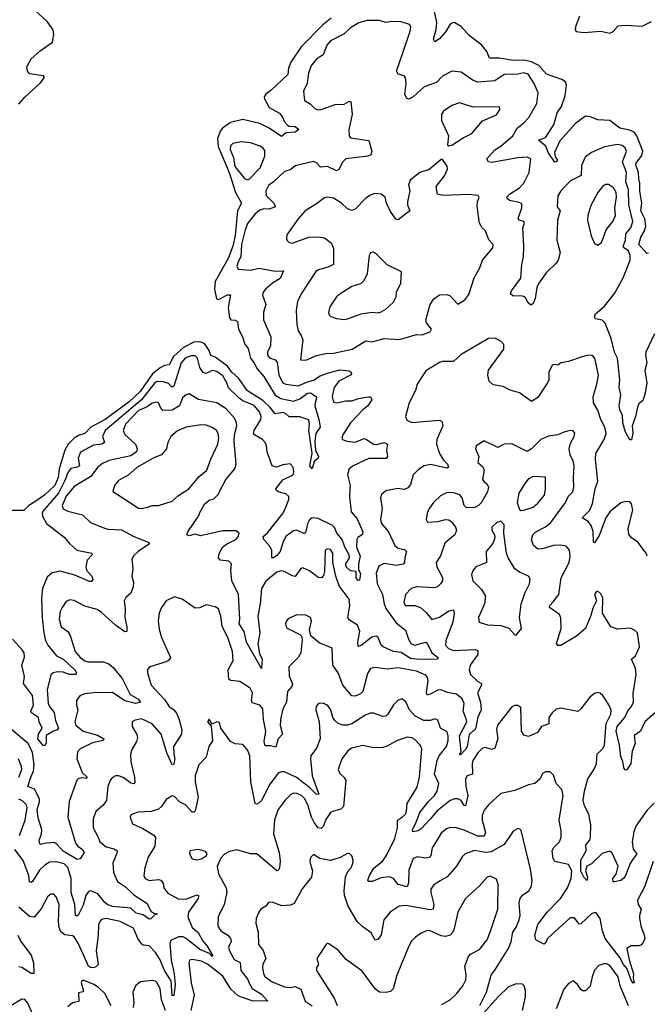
# Model space of a CAD drawing. Extents: x 1771496 to 1971148, y 471553 to 643630.
# Tile 423 of 656: x 1868011 to 1872098, y 586986 to 593401. Entities that reach past the tile are written whole.
import ezdxf

# ---------------------------------------------------------------- set-up
doc = ezdxf.new("R2010")
doc.units = 0

msp = doc.modelspace()

# ---------------------------------------------------------------- linework, layer by layer
at = {"layer": '0CON10XD'}
for points in [[(1868005, 592850.5), (1868043.7, 592896.3), (1868145, 592987.5), (1868172.5, 593025), (1868166.1, 593036.1), (1868075, 593048.8), (1868061.2, 593065), (1868057, 593093), (1868085.8, 593145), (1868145, 593198.6), (1868224.5, 593255), (1868234.5, 593305), (1868228.5, 593335), (1868190.1, 593390.1), (1868115, 593459.6)], [(1872105, 591880), (1872095, 591877.5), (1872042.9, 591935), (1872055, 591983.3), (1872078.6, 592021.4), (1872089.5, 592055), (1872082.8, 592102.8), (1872056.1, 592155), (1872061.6, 592205), (1872048.8, 592285), (1872050.3, 592335), (1872042.4, 592365), (1872041.5, 592405), (1872024, 592455), (1872025.3, 592465), (1872063, 592515), (1872068.3, 592545), (1872029.8, 592645), (1872015.3, 592665.3), (1871985, 592681.2), (1871919.6, 592695), (1871853.4, 592743.4), (1871775, 592748.9), (1871725, 592768.8), (1871695, 592771.5), (1871633.6, 592726.4), (1871528.4, 592611.6), (1871493.3, 592535), (1871498.1, 592508.1), (1871513.8, 592485), (1871505, 592473.8), (1871495, 592473.3), (1871455, 592530.8), (1871437.6, 592577.6), (1871390, 592615), (1871435.9, 592634.1), (1871488.9, 592715), (1871510.3, 592795), (1871540.3, 592835), (1871562.5, 592905), (1871571.3, 592975), (1871565, 592995.8), (1871541.8, 593011.8), (1871442.3, 593045), (1871391.3, 593101.3), (1871345, 593125.8), (1871293.1, 593136.9), (1871225, 593133.9), (1871135, 593150.5), (1871070.7, 593150.7), (1871053.1, 593193.1), (1871020.9, 593235), (1870938.8, 593298.8), (1870885, 593355.5), (1870845, 593380), (1870835, 593381.5), (1870815, 593371.8), (1870785.8, 593324.2), (1870743.9, 593276.1), (1870715, 593256.7), (1870706, 593275), (1870723.2, 593336.8), (1870727.6, 593382.4), (1870711.2, 593465)], [(1871657, 593423), (1871629.7, 593355), (1871628, 593335), (1871635, 593323.4), (1871685, 593317), (1871795, 593326.5), (1871855, 593312.7), (1871875, 593323.1), (1871908.6, 593361.4), (1871955, 593366), (1872065, 593358.8), (1872125, 593388.8)], [(1870039.8, 593410.2), (1869985, 593366.4), (1869844.8, 593225), (1869777.4, 593125), (1869761.9, 593085), (1869756.4, 593043.6), (1869649.1, 592940.9), (1869614.3, 592915), (1869602.8, 592897.2), (1869604.4, 592885), (1869635, 592829.6), (1869702.5, 592792.5), (1869720.6, 592770.6), (1869735.9, 592735), (1869755, 592713.8), (1869765, 592707.9), (1869806, 592705), (1869829.2, 592685), (1869805, 592668.9), (1869747.3, 592662.7), (1869715, 592640), (1869635.5, 592695), (1869574.8, 592724.8), (1869465, 592750.5), (1869385, 592731.7), (1869331.2, 592695), (1869316.1, 592675), (1869298.9, 592625), (1869303, 592575), (1869375.1, 592405), (1869417.6, 592275), (1869455.4, 592205), (1869429.5, 592155), (1869413.8, 591993.8), (1869398.5, 591925), (1869368.9, 591845), (1869283.2, 591695), (1869280.7, 591645), (1869292.2, 591582.2), (1869305, 591576.8), (1869365, 591608.9), (1869385, 591608), (1869368.6, 591525), (1869377.7, 591457.7), (1869385.6, 591445.6), (1869415, 591443.5), (1869428.6, 591435), (1869436.2, 591385), (1869463.1, 591335), (1869477.2, 591287.2), (1869498, 591258), (1869514.7, 591195), (1869536.7, 591166.7), (1869557, 591125), (1869600.4, 591075), (1869674.3, 590954.3), (1869712.6, 590932.6), (1869795, 590916.2), (1869835, 590930), (1869885, 590967.8), (1869905, 590969.6), (1869941.1, 590945), (1869944.1, 590935), (1869934.5, 590905.5), (1869933.2, 590885), (1869960, 590795), (1869968.1, 590745), (1869940.5, 590705), (1869932.5, 590655), (1869936.5, 590595), (1869957.8, 590555), (1869954.5, 590545), (1869927.9, 590522.1), (1869915, 590473.8), (1869900.6, 590495), (1869916.2, 590576.2), (1869894.4, 590725), (1869899.1, 590765), (1869894, 590794), (1869835, 590813.1), (1869765, 590812.9), (1869741.4, 590835), (1869725, 590841.5), (1869675, 590833.8), (1869642.9, 590875), (1869595, 590919.6), (1869495, 590983.1), (1869435.8, 591065), (1869392.9, 591105), (1869363.7, 591143.7), (1869285, 591203), (1869255, 591212.1), (1869245.6, 591245), (1869215, 591290.2), (1869185, 591301.6), (1869145, 591299.5), (1869078.1, 591265), (1869013.2, 591206.8), (1868985, 591152.5), (1868955, 591147.4), (1868925, 591133.5), (1868876.8, 591093.2), (1868795, 590979), (1868725, 590911.8), (1868568.8, 590795), (1868475.3, 590745), (1868435.5, 590704.5), (1868395, 590692.2), (1868365, 590674.1), (1868327.9, 590635), (1868305.2, 590595), (1868267.6, 590475), (1868261, 590419), (1868239.1, 590365), (1868175.3, 590305), (1868109.9, 590260.1), (1868070.4, 590235), (1868037.3, 590202.7), (1867935, 590202.5)], [(1872144.3, 591355), (1872087.4, 591235), (1872085.3, 591215), (1872095.6, 591165), (1872082.2, 591115), (1872094.5, 591035.5), (1872085, 590967.5), (1872069.5, 590920.5), (1872045, 590900.9), (1872035.9, 590885), (1872020.9, 590815), (1871999.6, 590755), (1872003, 590707), (1871995, 590662.5), (1871985, 590662.5), (1871955, 590714.3), (1871939.5, 590775), (1871935.9, 590825), (1871921.9, 590851.9), (1871915.3, 590885), (1871926.1, 590956.1), (1871914.6, 591005), (1871919.2, 591055), (1871904.8, 591195), (1871883.8, 591235), (1871862.6, 591322.6), (1871824.5, 591424.5), (1871805, 591442.9), (1871761.4, 591451.4), (1871753.3, 591465), (1871761.8, 591485), (1871818.9, 591535), (1871883.7, 591616.4), (1871941.3, 591718.7), (1871986, 591835), (1871986.4, 591865), (1871975.8, 591895), (1871945.5, 591915), (1871941.7, 591925), (1871956.1, 591965), (1871958.8, 592005), (1871990.7, 592045), (1872003.2, 592085), (1871976.8, 592195), (1871974.6, 592294.6), (1871964.2, 592325), (1871957.6, 592345), (1871962.3, 592405), (1871937.6, 592475), (1871961.8, 592545), (1871953.1, 592565), (1871935, 592580.6), (1871905, 592588.2), (1871818.3, 592571.7), (1871734.6, 592535.4), (1871694.3, 592505), (1871669.4, 592450.6), (1871666.4, 592385), (1871598.3, 592351.7), (1871535, 592286.4), (1871516.4, 592253.6), (1871510.6, 592180.6), (1871530.6, 592155), (1871512.5, 592095), (1871509.1, 591965), (1871530, 591885), (1871516.9, 591835), (1871505, 591814.2), (1871438.7, 591751.3), (1871392.5, 591685), (1871379.2, 591655), (1871368, 591585), (1871355, 591552.5), (1871345, 591542.5), (1871337, 591543), (1871323.3, 591556.7), (1871302.7, 591592.7), (1871285, 591599.2), (1871221.7, 591601.7), (1871207.5, 591615), (1871214, 591635), (1871273.5, 591716.5), (1871280, 591805), (1871292.5, 591855), (1871294.4, 591925), (1871286.7, 592045), (1871298, 592075), (1871293.8, 592085), (1871265.4, 592095.4), (1871257.5, 592105), (1871281.9, 592175), (1871280.9, 592200.9), (1871265, 592210.6), (1871201.8, 592221.8), (1871185.6, 592235), (1871184.4, 592245), (1871201.8, 592265), (1871266, 592305), (1871294, 592335), (1871329.1, 592405), (1871338.8, 592495), (1871315, 592505.6), (1871255, 592500.9), (1871085, 592470.9), (1871065, 592475.5), (1871053.6, 592493.6), (1871106.3, 592553.7), (1871145, 592575.7), (1871221.6, 592645), (1871250, 592695), (1871295, 592727.9), (1871325.7, 592764.3), (1871377.8, 592855), (1871386.9, 592925), (1871360.4, 592985), (1871322.5, 593045), (1871295, 593053.6), (1871254.7, 593045.3), (1871166.2, 593043.8), (1871105, 593003.1), (1870995, 592994.5), (1870965, 593005.4), (1870885, 593058.1), (1870825, 593065.8), (1870765, 593031.9), (1870725, 592992.2), (1870645, 592963.1), (1870572.6, 592897.4), (1870545, 592883.1), (1870530.4, 592890.4), (1870519.6, 592915), (1870526.9, 592985), (1870524.4, 593024.4), (1870514.3, 593034.3), (1870476.7, 593045), (1870464, 593065), (1870505.3, 593185), (1870554.5, 593325), (1870557.8, 593355), (1870548.9, 593368.9), (1870495, 593386.4), (1870435, 593389.6), (1870395, 593382.5), (1870355, 593394.6), (1870274.6, 593395.4), (1870219.8, 593380.2), (1870165, 593347.1), (1870125, 593308.9), (1870035, 593263.6), (1870010.8, 593235), (1869987.9, 593172.1), (1869945.6, 593145), (1869911.8, 593105), (1869892.1, 593055), (1869882.9, 592985), (1869859.4, 592935), (1869866, 592875), (1869902.6, 592852.6), (1869935, 592820.8), (1869955, 592814), (1869975, 592815.7), (1870065, 592848.9), (1870125, 592850.8), (1870155, 592867.5), (1870166.9, 592866.9), (1870175.6, 592785), (1870154.2, 592684.2), (1870156, 592645), (1870165, 592631.2), (1870285, 592613.3), (1870304, 592545), (1870298.8, 592521.2), (1870278.9, 592511.1), (1870134.7, 592495.3), (1870114.4, 592475), (1870090, 592425), (1870075, 592415.7), (1870015, 592444.2), (1869969.1, 592439.1), (1869945, 592467.8), (1869925, 592477.7), (1869805, 592448.9), (1869776.3, 592423.7), (1869735, 592412.5), (1869665, 592344.3), (1869630.4, 592319.6), (1869614, 592286), (1869615.5, 592255), (1869667.1, 592205), (1869674.3, 592185.7), (1869671.1, 592178.9), (1869635, 592166), (1869601.7, 592168.3), (1869575, 592158.8), (1869545, 592135.5), (1869495, 592072.2), (1869476.5, 592023.5), (1869455.2, 591935), (1869450.9, 591855), (1869435, 591822.5), (1869424.5, 591795), (1869435, 591774.3), (1869515, 591769.2), (1869571.1, 591781.1), (1869675, 591763.4), (1869730, 591765), (1869706.5, 591715), (1869658.2, 591685), (1869611.4, 591645), (1869596.9, 591625), (1869592.9, 591605), (1869613.6, 591545), (1869598.5, 591495), (1869598.5, 591445), (1869646.2, 591333.8), (1869645.4, 591275), (1869624.4, 591235), (1869625.6, 591215), (1869637.3, 591197.3), (1869674.3, 591184.3), (1869688.5, 591168.5), (1869699.7, 591085), (1869725.7, 591035.7), (1869745, 591025.9), (1869825, 591015.9), (1869885, 591042.3), (1869925, 591052.7), (1869968.6, 591081.4), (1870015, 591097.3), (1870095, 591119.5), (1870156.4, 591113.6), (1870170, 591105), (1870171.4, 591095), (1870164.3, 591085), (1870090.4, 591045), (1870058.7, 591005), (1870045.3, 590945.3), (1870055, 590909.2), (1870075, 590903.6), (1870135, 590917.1), (1870175, 590917.1), (1870216.9, 590933.1), (1870285, 590944), (1870295, 590943.3), (1870304, 590925), (1870278.9, 590885), (1870245, 590857.8), (1870165.3, 590774.7), (1870114.4, 590695), (1870110, 590675), (1870114, 590665), (1870142.5, 590655), (1870195, 590648.8), (1870255, 590672.1), (1870268.4, 590668.4), (1870315, 590634.7), (1870335, 590634), (1870385, 590646.7), (1870407.1, 590635), (1870399.6, 590595), (1870405.7, 590554.3), (1870397.9, 590542.1), (1870285, 590540.9), (1870181.9, 590495), (1870156.7, 590475), (1870146.7, 590435), (1870162.5, 590365), (1870161.7, 590341.7), (1870159.2, 590295), (1870169.3, 590195), (1870209.6, 590149.6), (1870245.4, 590065), (1870243.3, 590046.7), (1870212.7, 590027.3), (1870206.7, 590013.3), (1870205.5, 589965), (1870229.3, 589905), (1870217.1, 589855), (1870218, 589818), (1870231.2, 589791.2), (1870225, 589750), (1870215, 589746.2), (1870202.2, 589765), (1870203.3, 589805), (1870165, 589810), (1870137.7, 589835), (1870135.3, 589855), (1870158.8, 589895), (1870156.6, 589913.4), (1870128.3, 589965), (1870110.7, 590015), (1870076.2, 590055), (1870061.7, 590091.7), (1870047.3, 590105), (1869955, 590151.1), (1869915, 590154.2), (1869897.9, 590142.1), (1869885.4, 590115), (1869875, 590066), (1869865, 590050.8), (1869815, 590075.4), (1869795, 590069.6), (1869747.1, 590035), (1869730, 590005), (1869706.5, 589935), (1869685, 589910.8)], [(1870805, 592580), (1870825, 592583.8), (1870898.1, 592631.9), (1870955, 592660), (1871025, 592740.8), (1871115, 592781.2), (1871137.5, 592815), (1871135, 592832.5), (1870965, 592830), (1870875, 592858.1), (1870825, 592841.4), (1870770, 592805), (1870758, 592785), (1870757.1, 592745), (1870804.2, 592645), (1870797.5, 592585), (1870805, 592580)], [(1869495, 592357.2), (1869505, 592361.1), (1869576.5, 592435), (1869608.3, 592511.7), (1869608.1, 592548.1), (1869595.6, 592565), (1869576.5, 592576.5), (1869515, 592598.5), (1869455.6, 592604.4), (1869398.8, 592595), (1869385, 592578), (1869381.8, 592555), (1869404, 592504), (1869411.3, 592445), (1869475, 592366.5), (1869495, 592357.2)], [(1869875, 591183.3), (1869945, 591212.2), (1870005, 591225.5), (1870055, 591228.5), (1870176.2, 591255), (1870265, 591307.7), (1870305, 591301.3), (1870385, 591324.4), (1870485, 591318), (1870595, 591350), (1870631.7, 591348.3), (1870685, 591367.5), (1870692.5, 591385), (1870660, 591425), (1870656.2, 591445), (1870684, 591545), (1870708.3, 591581.7), (1870745, 591608.8), (1870795, 591610.8), (1870815, 591601.2), (1870865, 591547.5), (1870908.8, 591575), (1870935, 591610), (1870970.3, 591719.7), (1871007.5, 591785), (1871025.6, 591835), (1871092.5, 591915), (1871093.8, 591935), (1871066.6, 591966.6), (1871045, 592026), (1871022.5, 592045), (1871005.6, 592075.6), (1870990, 592185), (1870992.9, 592217.1), (1871003.3, 592243.3), (1870995.8, 592255.8), (1870935, 592262.9), (1870766.4, 592256.4), (1870732.5, 592265), (1870723.8, 592315), (1870776.8, 592383.2), (1870797.5, 592427.5), (1870795, 592447.5), (1870765, 592490), (1870755, 592490), (1870677.5, 592425), (1870617.5, 592405), (1870553.9, 592356.1), (1870543.3, 592325), (1870551.2, 592285), (1870535.8, 592215), (1870536, 592195), (1870551.2, 592155), (1870475, 592096.7), (1870460.5, 592100.5), (1870425, 592151.2), (1870400, 592205), (1870391.9, 592245), (1870365, 592263.3), (1870322.1, 592267.9), (1870295, 592257.5), (1870265, 592237.1), (1870195, 592166.9), (1870175, 592157.8), (1870145, 592167.8), (1870105.8, 592205.8), (1870055, 592237.9), (1870015, 592245.4), (1869995, 592239.5), (1869945, 592200.6), (1869870.8, 592155), (1869825, 592104.3), (1869750.3, 591999.7), (1869748, 591975), (1869753, 591963), (1869765, 591950), (1869785, 591945.7), (1869895, 591983.2), (1869955, 591986.9), (1869995, 591980.5), (1870040.6, 591945), (1870055, 591910), (1870054.1, 591805.9), (1870025, 591790.8), (1869958, 591772), (1869940, 591760), (1869844.5, 591615), (1869820, 591565), (1869811.5, 591505), (1869815.6, 591415), (1869824.5, 591374.5), (1869845, 591343.8), (1869854.5, 591315), (1869840, 591185), (1869875, 591183.3)], [(1871775, 591932.5), (1871800.2, 591949.8), (1871829.2, 592030.8), (1871874, 592086), (1871890.8, 592125), (1871886.7, 592175), (1871896.6, 592245), (1871894.6, 592275), (1871878.9, 592305), (1871845, 592327.1), (1871825, 592326.5), (1871805.8, 592315), (1871775, 592275.8), (1871730.6, 592189.4), (1871710, 592125), (1871707.7, 592095), (1871732.6, 591992.6), (1871753.4, 591943.4), (1871775, 591932.5)], [(1870125, 591448.5), (1870145, 591452.7), (1870235, 591483.6), (1870305, 591495.5), (1870345, 591490.9), (1870365, 591497.5), (1870394.6, 591515.4), (1870445, 591561.4), (1870462.9, 591595), (1870465, 591626.2), (1870493.6, 591685), (1870497.1, 591757.1), (1870405, 591803.5), (1870335, 591874), (1870315, 591886.7), (1870295, 591882.5), (1870286.2, 591865), (1870274.4, 591745.6), (1870251.3, 591698.7), (1870229.6, 591680.4), (1870175, 591662.5), (1870095, 591613.1), (1870074.3, 591595), (1870030.3, 591529.7), (1870022.7, 591492.7), (1870027.3, 591477.3), (1870037.9, 591467.9), (1870075, 591454.4), (1870125, 591448.5)], [(1872098.2, 589905), (1872090, 589925), (1872036.1, 589996.1), (1871995, 590025.6), (1871978.1, 590048.1), (1871974.2, 590085), (1872003.2, 590205), (1871995, 590246), (1871985, 590259.5), (1871955, 590262.5), (1871925, 590252.2), (1871855, 590193.9), (1871827.6, 590155), (1871785, 590040), (1871755, 589993.3), (1871747, 589997), (1871744.5, 590065.5), (1871732.5, 590105), (1871712.1, 590132.1), (1871673.3, 590155), (1871723.5, 590205), (1871741.5, 590248.5), (1871758.5, 590345), (1871776.7, 590395), (1871761.1, 590535), (1871763.4, 590575), (1871818.2, 590665), (1871830, 590705), (1871822.2, 590745), (1871794.7, 590795), (1871776.2, 590856.2), (1871747.5, 590905), (1871745, 590942.5), (1871770.4, 591025), (1871779.6, 591085), (1871756.1, 591196.1), (1871742.1, 591212.1), (1871715, 591214.5), (1871673.3, 591205), (1871585, 591172.9), (1871535.9, 591164.1), (1871515, 591148.8), (1871495, 591153.8), (1871479.5, 591150.5), (1871456.2, 591105), (1871455.8, 591055), (1871447.5, 591035), (1871385, 590940), (1871345, 590914), (1871265, 590970), (1871205, 590986.2), (1871160, 591010), (1871095, 591020.8), (1871067.5, 591045), (1871060, 591085), (1871065, 591116.7), (1871162.9, 591255), (1871162.9, 591285), (1871145, 591306.2), (1871105, 591326.2), (1871065, 591324.2), (1870885, 591218.6), (1870835, 591174.2), (1870765, 591172.9), (1870745, 591166.9), (1870655, 591112), (1870598.9, 591025), (1870588.9, 590985), (1870547.1, 590905), (1870524.3, 590815), (1870532.2, 590792.2), (1870565, 590776.2), (1870742.5, 590792.5), (1870760, 590785), (1870765.6, 590755), (1870728.1, 590665), (1870724.4, 590635), (1870744.6, 590575), (1870771, 590531), (1870797.1, 590505), (1870804, 590485), (1870795, 590478.6), (1870686.3, 590503.7), (1870645.3, 590494.7), (1870609.1, 590470.9), (1870574, 590436), (1870556.6, 590373.4), (1870539.8, 590350.2), (1870515, 590340.6), (1870474.4, 590345.6), (1870395, 590330.8), (1870367.5, 590307.5), (1870361.2, 590285), (1870370.8, 590215), (1870361.1, 590145), (1870365, 590120), (1870411.9, 590065), (1870455, 589974.4), (1870475, 589957.9), (1870518, 589948), (1870529.2, 589935), (1870518.1, 589895), (1870517.5, 589865), (1870507.6, 589852.4), (1870465, 589843.8), (1870385, 589857.5), (1870349.2, 589840.8), (1870333.5, 589795), (1870338.2, 589725), (1870372.7, 589655), (1870384.6, 589594.6), (1870396.5, 589565), (1870461.9, 589471.9), (1870524, 589424), (1870543.8, 589363.8), (1870561.2, 589335), (1870585, 589326), (1870655.9, 589345.9), (1870665, 589338.6), (1870695.9, 589275.9), (1870736.2, 589245), (1870730, 589235), (1870615, 589232.4), (1870555, 589239), (1870495, 589276.7), (1870444.7, 589284.7), (1870377.5, 589315), (1870365, 589325.8), (1870346.2, 589375), (1870335, 589384.4), (1870305, 589377.9), (1870235, 589322.5), (1870215, 589316.2), (1870212.5, 589345), (1870227.1, 589417.1), (1870210.5, 589455), (1870159.5, 589489.5), (1870148.6, 589505), (1870160.6, 589585), (1870156.7, 589625), (1870092.3, 589712.3), (1870069.6, 589775), (1870049.6, 589865), (1870049.5, 589925), (1870035, 589948), (1870015, 589953.3), (1870001.2, 589945), (1869996.9, 589805), (1869990, 589780), (1869976.5, 589763.5), (1869955, 589765.6), (1869899.4, 589809.4), (1869855, 589829.2), (1869842, 589825), (1869805, 589773.3), (1869785, 589776.9), (1869735.3, 589805.3), (1869715, 589810), (1869685, 589800.3), (1869615, 589742), (1869585.9, 589695), (1869577.5, 589595), (1869561.1, 589515), (1869574.2, 589405), (1869562.2, 589335), (1869571.8, 589271.8), (1869590.8, 589235), (1869585, 589174), (1869488.8, 589345), (1869472.1, 589415), (1869441.5, 589465), (1869444.7, 589495), (1869435.7, 589655), (1869393.6, 589745), (1869385.5, 589815), (1869390, 589855), (1869373.4, 589873.4), (1869318.3, 589878.3), (1869306.2, 589895), (1869307.1, 589915), (1869316.7, 589935), (1869335, 589965.7), (1869356.9, 589983.1), (1869418, 590015), (1869435, 590032), (1869441.2, 590055), (1869420.3, 590070.3), (1869335, 590071.1), (1869187.9, 590037.9), (1869155, 590049.4), (1869115, 590038), (1869100, 590045), (1869106.2, 590065), (1869175.7, 590165), (1869185.7, 590195), (1869214.3, 590245), (1869245, 590271.1), (1869275, 590279.5), (1869302.2, 590305), (1869353.3, 590405), (1869412.5, 590475), (1869421.1, 590505), (1869407.3, 590655), (1869410, 590695), (1869425.3, 590755), (1869423.3, 590773.3), (1869410.6, 590805), (1869354.7, 590864.7), (1869295, 590904.5), (1869175.9, 590925.9), (1869115, 590962.2), (1869095, 590956.5), (1869072.2, 590937.7)], [(1869685, 589910.8), (1869665, 589894.2), (1869654, 589894), (1869652.5, 589945), (1869636.2, 589975), (1869600.8, 590015), (1869596, 590034), (1869625, 590057.8), (1869725, 590182.7), (1869744.4, 590224.4), (1869763.8, 590275), (1869763.3, 590295), (1869745, 590312.5), (1869695, 590324), (1869682.9, 590332.9), (1869678.8, 590345), (1869725, 590402), (1869791.2, 590435), (1869797.1, 590455), (1869791.2, 590485), (1869773.6, 590506.4), (1869725, 590500), (1869684.1, 590485.9), (1869654.4, 590494.4), (1869621.9, 590585), (1869618.5, 590625), (1869610, 590645), (1869592.2, 590665), (1869540.8, 590695), (1869533.3, 590705), (1869538.5, 590725), (1869581.8, 590795), (1869582.9, 590815), (1869573.5, 590845), (1869537.2, 590887.2), (1869465, 590917.8), (1869439.8, 590935), (1869371.2, 591001.2), (1869360.2, 591035), (1869335, 591079.7), (1869295, 591108.4), (1869265, 591114.6), (1869225, 591094.6), (1869205, 591103.1), (1869183.7, 591135), (1869168.2, 591195), (1869155, 591210.4), (1869125, 591210.8), (1869088.8, 591195), (1869062.4, 591165), (1869015, 591013.6), (1869005, 591006.5), (1868980.8, 591030.8), (1868945, 591041.2), (1868905, 591043.6), (1868890.3, 591035), (1868804.8, 590925), (1868567.5, 590725), (1868550.6, 590685), (1868564.3, 590645), (1868545.6, 590634.4), (1868491.2, 590628.8), (1868407.8, 590582.2), (1868391.6, 590545), (1868400.4, 590495), (1868385.8, 590485), (1868343.3, 590476.7), (1868325, 590451.2), (1868307.7, 590402.3), (1868265, 590316.5), (1868165, 590201.2), (1868158.4, 590185), (1868160.6, 590165), (1868185, 590118.8), (1868300.2, 590030.2), (1868335, 589987.5), (1868384.2, 589945), (1868480, 589925), (1868484, 589915), (1868451.6, 589878.4), (1868442.4, 589835), (1868445.9, 589815), (1868481.5, 589775), (1868486.6, 589753.4), (1868479.4, 589740.6), (1868465, 589739.4), (1868371.1, 589781.1), (1868275, 589807.9), (1868222.7, 589797.3), (1868191.2, 589768.8), (1868160.4, 589695), (1868152.7, 589635), (1868157.5, 589505), (1868168.7, 589405), (1868180, 589355), (1868194.2, 589325.8), (1868250.8, 589255), (1868295, 589233.8), (1868370, 589165), (1868381.3, 589145), (1868373.8, 589135), (1868336.1, 589133.9), (1868295, 589149.4), (1868258.2, 589151.8), (1868228.6, 589145), (1868215, 589132.2), (1868189.6, 589035), (1868196.4, 588946.4), (1868204.4, 588925), (1868236.5, 588886.5), (1868244.4, 588835), (1868264.1, 588785), (1868256.2, 588773.8), (1868226.3, 588763.7), (1868183.8, 588736.2), (1868183.1, 588686.9), (1868175, 588671.2), (1868165, 588670.8), (1868130, 588715), (1868133.4, 588745), (1868157.8, 588785), (1868138.9, 588825), (1868133.8, 588855), (1868088.8, 588885), (1868084.5, 588895), (1868100.6, 588935), (1868095, 588996.9), (1868036.1, 589075), (1868041.7, 589121.7), (1868025.3, 589195), (1868042.3, 589247.7), (1868040, 589275), (1868027.1, 589295), (1867964.7, 589365)], [(1869072.2, 590937.7), (1869051.8, 590885), (1869005, 590857.1), (1868944, 590855), (1868932.2, 590865), (1868915.4, 590905.4), (1868905, 590909.5), (1868875, 590902.5), (1868841, 590879), (1868784.8, 590855), (1868700, 590765), (1868684.6, 590725), (1868695, 590698.6), (1868765, 590634.4), (1868776.5, 590605), (1868771.6, 590585), (1868735, 590558.6), (1868595, 590529.1), (1868550.1, 590509.9), (1868517.1, 590482.9), (1868475.5, 590425), (1868365, 590358.5), (1868315, 590296.5), (1868287.5, 590235), (1868294, 590214), (1868325, 590198.2), (1868420, 590175), (1868472.5, 590125), (1868551.8, 590091.8), (1868585, 590081.5), (1868675, 590077.2), (1868755, 590032.9), (1868847.7, 589997.7), (1868857.5, 589985), (1868783.6, 589936.4), (1868755, 589908.8), (1868742, 589885), (1868748.6, 589825), (1868742.5, 589775), (1868752.2, 589735), (1868750.9, 589705), (1868735.4, 589664.6), (1868703, 589637), (1868691.9, 589615), (1868698.1, 589565), (1868695.6, 589505), (1868708.5, 589445), (1868708.6, 589415), (1868695, 589412.5), (1868635, 589455.2), (1868545, 589537.3), (1868515, 589557.3), (1868435, 589580.5), (1868365, 589615.6), (1868338.3, 589621.7), (1868315, 589610), (1868288.1, 589571.9), (1868275.3, 589544.7), (1868267.9, 589495), (1868281.1, 589445), (1868325.3, 589415.3), (1868340.5, 589389.5), (1868371.8, 589285), (1868405.5, 589245), (1868435, 589223.2), (1868455, 589216.8), (1868555, 589217.3), (1868590.8, 589205), (1868620.2, 589180.2), (1868678.7, 589108.7), (1868731.2, 589005), (1868780.8, 588975), (1868798.8, 588955), (1868764.6, 588945.4), (1868695, 588963.1), (1868615, 589016.1), (1868494.7, 589015.3), (1868432.5, 589007.5), (1868402, 588995), (1868380.6, 588965), (1868381.4, 588935), (1868390.6, 588905), (1868370, 588825), (1868376.4, 588805), (1868425, 588764.6), (1868518.5, 588738.5), (1868560, 588715), (1868553.8, 588705), (1868485, 588690), (1868405, 588650.6), (1868388.7, 588631.3), (1868383.6, 588585), (1868419.1, 588495), (1868450.8, 588465), (1868445, 588456.2), (1868425, 588461.1), (1868395, 588457.8), (1868383.2, 588446.8), (1868333.7, 588306.4), (1868324.4, 588205), (1868375.5, 588035), (1868389.4, 588015), (1868421.2, 587995), (1868431.5, 587975), (1868405, 587934.1), (1868385, 587929.8), (1868295, 587983.6), (1868255, 588027.3), (1868235, 588038.8), (1868183.6, 588036.4), (1868147, 588027), (1868141.6, 588031.6), (1868137.6, 588055), (1868153.2, 588095), (1868155, 588122.5), (1868130.8, 588200.8), (1868125.3, 588255), (1868140.1, 588305), (1868139.5, 588325), (1868107.4, 588387.4), (1868064.6, 588405), (1868084.9, 588465.1), (1868102.2, 588505), (1868106.5, 588545), (1868095, 588625.6), (1868065.8, 588685.8), (1867946.2, 588785)], [(1868805, 590216.7), (1868845, 590224.5), (1868875, 590234.6), (1868915, 590234.5), (1869005, 590263.5), (1869045, 590300.6), (1869112.7, 590345), (1869179.6, 590425), (1869230.4, 590465), (1869255, 590537.5), (1869302.3, 590635), (1869308, 590675), (1869304.5, 590705), (1869293.5, 590723.5), (1869265, 590743.8), (1869225, 590758.5), (1869195, 590761.2), (1869095, 590745.3), (1869037.9, 590722.1), (1868994.4, 590685), (1868975.6, 590645), (1868966.3, 590603.7), (1868933.9, 590566.1), (1868885, 590545.4), (1868775, 590483.2), (1868716.9, 590433.1), (1868655, 590398.1), (1868628.1, 590365), (1868617.7, 590327.7), (1868695, 590276.7), (1868785, 590218.9), (1868805, 590216.7)], [(1872152.4, 588887.6), (1872081.4, 588825), (1872054.2, 588765.8), (1872012, 588738), (1872019.5, 588685), (1872000, 588635), (1871990, 588555), (1871965, 588513.8), (1871955, 588511.2), (1871945, 588526), (1871937.8, 588567.8), (1871925, 588597.5), (1871916.1, 588675), (1871894.6, 588765.4), (1871902.8, 588795), (1871951, 588855), (1871972, 588898), (1871995, 588925.4), (1872009.2, 588955), (1872005, 589010), (1872025.6, 589135), (1872021.9, 589175), (1871995.8, 589234.2), (1872020.9, 589255), (1872046.5, 589315), (1872033.3, 589405), (1872013.6, 589423.6), (1871986.1, 589436.1), (1871905, 589428.8), (1871860, 589445), (1871806.7, 589535), (1871807.5, 589635), (1871795, 589660), (1871775, 589676.7), (1871765, 589672.5), (1871753.3, 589655), (1871766.4, 589613.6), (1871743.4, 589566.6), (1871730.9, 589519.1), (1871695.7, 589435), (1871638, 589385), (1871535, 589323.3), (1871515, 589322.5), (1871506.7, 589336.7), (1871536.4, 589435), (1871534.6, 589504.6), (1871526.2, 589526.2), (1871460.9, 589570.9), (1871462.5, 589585), (1871485, 589608.6), (1871522.5, 589655), (1871536.1, 589765), (1871589.1, 589865), (1871595.4, 589905), (1871590.5, 589945), (1871570.8, 589970.8), (1871535, 589978), (1871485, 589974.6), (1871425, 589954.6), (1871385, 589950.6), (1871357.5, 589975), (1871343.1, 590015), (1871352.5, 590045), (1871371.9, 590065), (1871435, 590096.2), (1871470.4, 590125), (1871566.2, 590255), (1871582.1, 590295), (1871613.8, 590325), (1871620.4, 590355), (1871616.9, 590413.1), (1871621.8, 590495), (1871615.5, 590525), (1871595.6, 590565), (1871590, 590605), (1871598, 590642), (1871622, 590685), (1871626.2, 590706.2), (1871615, 590722.5), (1871595, 590723.3), (1871555, 590714), (1871515, 590696), (1871455, 590688)], [(1871455, 590688), (1871403.9, 590666.1), (1871344.2, 590605), (1871315, 590587.5), (1871215, 590638), (1871165, 590636.2), (1871125, 590613.8), (1871035, 590656), (1870983.3, 590625), (1870978.8, 590605), (1871000.8, 590555), (1870994.4, 590515), (1871025, 590490), (1871035.5, 590465.5), (1871025.8, 590405), (1871035, 590390), (1871055.5, 590375.5), (1871062.9, 590355), (1871056.9, 590325), (1871016.1, 590253.9), (1870998, 590235), (1870975, 590223.3), (1870921.1, 590221.1), (1870904.5, 590234.5), (1870891.8, 590285), (1870876.7, 590305), (1870835, 590318.7), (1870795, 590319.4), (1870751.7, 590298.3), (1870705.3, 590254.7), (1870677.5, 590215), (1870665.5, 590185), (1870658.6, 590145), (1870667.5, 590127.5), (1870735, 590132.1), (1870785, 590144.2), (1870805, 590142), (1870821.2, 590131.2), (1870850, 590095), (1870855.6, 590075), (1870845.7, 590045), (1870825, 590030), (1870778.9, 589991.1), (1870751.7, 589908.3), (1870724, 589865), (1870728, 589835), (1870765, 589767.5), (1870763.6, 589745), (1870752.5, 589725), (1870735, 589708.2), (1870715, 589700), (1870595.4, 589704.6), (1870560, 589695), (1870523.3, 589656.7), (1870512.8, 589602.8), (1870524.4, 589584.4), (1870585, 589584.5), (1870620.5, 589570.5), (1870658.9, 589538.9), (1870695, 589492.9), (1870745, 589508.8), (1870805, 589549.1), (1870835.8, 589555), (1870841.3, 589531.3), (1870831.3, 589475), (1870785.4, 589355), (1870784.6, 589325), (1870804.2, 589304.2), (1870835, 589290.4), (1870975, 589298.2), (1870995, 589291.2), (1870995.5, 589265), (1870944.3, 589195.7), (1870937.6, 589165), (1870946.9, 589135), (1870995, 589089.2), (1871018.6, 589075), (1871019.1, 589065), (1870992.8, 589015), (1871011.9, 588955), (1871015.8, 588904.2), (1870995, 588855.7), (1870979.6, 588780.4), (1870937.4, 588742.6), (1870924, 588665), (1870915, 588645.6), (1870882, 588612), (1870874.1, 588614.1), (1870887, 588633), (1870874.2, 588735), (1870921.9, 588825), (1870919.4, 588845), (1870898, 588895), (1870904.7, 588945), (1870891.8, 588975), (1870855.2, 589005.2), (1870797, 589017), (1870755, 589034.7), (1870735, 589033.3), (1870685, 589005.5), (1870665, 589000.8), (1870661.2, 589015), (1870671.9, 589095), (1870667.1, 589115), (1870655, 589130.7), (1870595.5, 589155.5), (1870475, 589178.8), (1870405, 589168.9), (1870325, 589179.5), (1870295, 589172.5), (1870275, 589140), (1870246.6, 589023.4), (1870231.1, 589008.9), (1870195, 588992.7), (1870175, 588995.6), (1870115.5, 589065), (1870085.4, 589145), (1870050, 589195), (1870046.2, 589305), (1869961.7, 589341.7), (1869907.1, 589387.1), (1869898.6, 589425), (1869911.4, 589485), (1869904, 589505), (1869875, 589520.5), (1869816.8, 589523.2), (1869760.9, 589499.1), (1869748, 589485), (1869742, 589465), (1869748.8, 589438.8), (1869835.8, 589395.8), (1869846.2, 589385), (1869851.7, 589361.7), (1869842, 589275), (1869824.2, 589245), (1869764.3, 589185), (1869766.4, 589125), (1869787.9, 589072.1), (1869783.1, 589056.9), (1869756.2, 589023.8), (1869747.6, 588955), (1869726.7, 588915), (1869711.1, 588855), (1869707.3, 588805), (1869722.1, 588745), (1869694.8, 588715.2), (1869679.7, 588660.3), (1869645, 588670), (1869609.2, 588669.2), (1869602.6, 588697.4), (1869613.8, 588765), (1869598.9, 588841.1), (1869595, 588910), (1869575, 588935.5), (1869525, 588950), (1869521.2, 588965), (1869527.7, 589015), (1869512.2, 589045), (1869445, 589088.5), (1869385, 589094.5), (1869374, 589104), (1869368.4, 589165), (1869400.4, 589225), (1869398, 589285), (1869368, 589368), (1869329.2, 589449.1), (1869320, 589515), (1869305, 589561.2), (1869285, 589574.4), (1869225, 589588.1), (1869185, 589568.6), (1869155, 589565.8), (1869068.8, 589625), (1869019.7, 589640.3), (1868965, 589614.4), (1868935, 589570), (1868920, 589535), (1868913, 589483), (1868918.9, 589428.9), (1868934.4, 589375), (1868994.2, 589245), (1868980, 589225), (1868965, 589217.8), (1868858.8, 589185), (1868843.6, 589166.4), (1868843.3, 589145), (1868866.9, 589065), (1868955, 588971.2), (1868985, 588925.4), (1869014.7, 588904.7), (1869033.2, 588883.2), (1869048.3, 588848.3), (1869067.1, 588772.9), (1869063.9, 588746.1), (1869012.6, 588665), (1869014.1, 588614.1), (1869022.2, 588585), (1869015, 588550), (1869005, 588546), (1868969.5, 588625), (1868933.1, 588745), (1868875, 588812.5), (1868805, 588845.3), (1868762.8, 588837.2), (1868744, 588825), (1868743.9, 588796.1), (1868773.8, 588743.8), (1868778.4, 588725), (1868771.7, 588698.3), (1868741.3, 588645), (1868733.8, 588613.8), (1868734.7, 588565.3), (1868758.2, 588465), (1868760.8, 588429.2), (1868755, 588422.9), (1868735, 588425.4), (1868685, 588463.3), (1868655, 588473.6), (1868635, 588474.4), (1868615, 588462.9), (1868602.5, 588447.5), (1868585.4, 588405), (1868575.7, 588314.3), (1868555, 588283.5), (1868507.4, 588242.6), (1868488.8, 588195), (1868490.2, 588135), (1868522.7, 588075), (1868532.2, 588045), (1868575, 588011.1), (1868625, 587997.7), (1868645.6, 587985), (1868646.7, 587975), (1868618.3, 587908.3), (1868622, 587845), (1868649.2, 587785), (1868701.1, 587751.1), (1868755, 587697.8), (1868841.4, 587641.4), (1868865, 587592.5), (1868885, 587580), (1868909.2, 587575), (1868890.8, 587569.2), (1868865, 587543.3), (1868855, 587540.8), (1868815, 587568.5), (1868770, 587580), (1868735, 587611.5), (1868615, 587622.7), (1868585, 587633.3), (1868565, 587648.1), (1868519.1, 587705), (1868475, 587725.8), (1868460.3, 587719.7), (1868442.6, 587695), (1868425, 587631.5), (1868395, 587571.4), (1868385, 587560.8), (1868375, 587564), (1868371.2, 587635), (1868345.7, 587714.3), (1868345.9, 587805), (1868325, 587876.4), (1868300.1, 587900.1), (1868246.2, 587913.8), (1868205, 587911.5), (1868178.1, 587895), (1868140, 587860), (1868095.6, 587785), (1868085, 587780), (1868075, 587784.4), (1868070.8, 587825), (1868032.9, 587922.9), (1867980.3, 587995)], [(1871275, 590202), (1871295, 590204.2), (1871355, 590225.6), (1871385, 590250), (1871428, 590302), (1871435.5, 590344.5), (1871435, 590420), (1871355, 590423.5), (1871323, 590407), (1871300.1, 590379.9), (1871261.5, 590315), (1871250, 590255), (1871265, 590208.8), (1871275, 590202)], [(1871245, 589390), (1871278.8, 589435), (1871266.5, 589505), (1871277.7, 589592.3), (1871300.4, 589665), (1871331.4, 589725), (1871335.8, 589755), (1871323.8, 589775), (1871265, 589800.5), (1871235, 589822.5), (1871191.1, 589895), (1871181.1, 589925), (1871163.8, 590055), (1871165, 590110), (1871145, 590133.3), (1871117.5, 590125), (1871086.2, 590095), (1871086.7, 590075), (1871103.3, 590045), (1871106.1, 590023.9), (1871092.1, 589987.9), (1871049.2, 589935), (1871051.2, 589865), (1870982, 589835), (1870963.1, 589815), (1870954.3, 589785), (1870962.5, 589745), (1871018.8, 589688.8), (1871043.6, 589645), (1871038.2, 589595), (1870999.4, 589505), (1871003.8, 589475), (1871057.4, 589457.4), (1871144.6, 589454.6), (1871196.6, 589436.6), (1871235, 589392.5), (1871245, 589390)], [(1872002.5, 587927.5), (1871986.1, 587903.9), (1871957, 587825), (1871945, 587806.9), (1871925, 587793.2), (1871885, 587782.5), (1871875, 587782.5), (1871873.3, 587805), (1871896.2, 587833.8), (1871908, 587885), (1871869.3, 587969.3), (1871855, 587982.5), (1871805, 587968.7), (1871735, 587900), (1871704.3, 587885), (1871694.6, 587855), (1871709.3, 587815), (1871705, 587792.9), (1871685, 587814.5), (1871665, 587853.1), (1871664.6, 587925), (1871700.4, 587985), (1871698.1, 588025), (1871724.3, 588055), (1871727.8, 588075), (1871729.4, 588155), (1871718, 588225), (1871688.3, 588278.3), (1871679.5, 588315), (1871688.2, 588375), (1871710, 588455), (1871752.1, 588517.9), (1871766.3, 588555), (1871771.5, 588618.5), (1871792.3, 588637.7), (1871811.2, 588655), (1871820, 588675), (1871831.1, 588815), (1871860, 588875), (1871863.1, 588903.1), (1871847.6, 588937.6), (1871807.4, 588997.4), (1871791.8, 589011.8), (1871775, 589017.1), (1871755, 589010.9), (1871723.1, 588986.9), (1871665, 588910), (1871645, 588894), (1871535, 588914.2), (1871505, 588908), (1871478, 588885), (1871457.5, 588855), (1871457.8, 588812.2), (1871408.8, 588795), (1871384, 588756), (1871325, 588731.4), (1871295, 588738.8), (1871278, 588765), (1871275, 588920), (1871255, 588933.3), (1871235, 588932.5), (1871215, 588923.3), (1871123.5, 588805), (1871115.7, 588775), (1871124.5, 588715), (1871106.3, 588653.6), (1871085, 588646.4), (1871045, 588658.2), (1871025, 588654.5), (1870995, 588623.3), (1870963, 588573), (1870957.3, 588555), (1870960, 588485), (1870925, 588474), (1870914.6, 588455.4), (1870916.8, 588405), (1870929.2, 588345), (1870915, 588278), (1870905, 588281.2), (1870885, 588313.1), (1870865, 588324.6), (1870845, 588325.4), (1870815, 588313.4), (1870726.5, 588245), (1870685, 588190.8), (1870625, 588127.9), (1870605, 588116.9), (1870570.3, 588110.3), (1870570, 588125), (1870589.5, 588160.5), (1870616.7, 588235), (1870670.4, 588305), (1870712.4, 588345), (1870730.4, 588375), (1870740.3, 588425), (1870713.2, 588485), (1870730.6, 588575), (1870743.2, 588605), (1870790.2, 588665), (1870801.2, 588705), (1870802.1, 588735), (1870795, 588761.4), (1870750.4, 588785), (1870735, 588837.5), (1870715, 588846.4), (1870685, 588833.8), (1870643.9, 588833.9), (1870585.2, 588865.2), (1870550, 588905), (1870525, 588956.7), (1870505, 588973.3), (1870495, 588973.3), (1870475, 588966.2), (1870445, 588936), (1870409.4, 588875), (1870395, 588862.2), (1870375, 588861.5), (1870315, 588882.1), (1870295, 588881.5), (1870265, 588871.2), (1870175, 588813.2), (1870145, 588804.6), (1870115, 588804.6), (1870086, 588816), (1870062.9, 588835), (1870051.4, 588855), (1870038, 588905), (1870015, 588934), (1869985, 588947.5), (1869957.5, 588945), (1869941.2, 588925), (1869938.8, 588905), (1869961.4, 588825), (1869968.9, 588715), (1869944.5, 588655), (1869907.8, 588605), (1869905.4, 588584.6), (1869914.8, 588474.8), (1869958.6, 588355), (1869945, 588352.7), (1869898.6, 588398.6), (1869813.4, 588463.4), (1869735, 588500.4), (1869715, 588501.2), (1869696, 588494), (1869639.6, 588420.4), (1869585, 588314.4), (1869565, 588293.1), (1869555, 588288.6), (1869545, 588294), (1869516, 588435), (1869508.8, 588605), (1869494.6, 588644.6), (1869465, 588677.5), (1869415, 588682.5), (1869385, 588698), (1869321.2, 588785), (1869311.7, 588821.7), (1869295, 588826.7), (1869265, 588810), (1869245, 588842.5), (1869233.8, 588825), (1869257.5, 588797.5), (1869267.8, 588702.2), (1869242.9, 588665), (1869225.8, 588595), (1869177.3, 588545), (1869153.1, 588475), (1869153.8, 588435), (1869172.5, 588335), (1869167.3, 588305), (1869153, 588247), (1869145, 588238), (1869135, 588237.1), (1869091.9, 588285), (1869052.9, 588305), (1869019.4, 588339.4), (1869005, 588344.3), (1868965, 588319.2), (1868935.6, 588275), (1868915, 588257.9), (1868868.3, 588241.7), (1868782.8, 588237.2), (1868745.8, 588224.2), (1868732.5, 588215), (1868730, 588205), (1868745, 588161.2), (1868812.1, 588132.1), (1868885, 588086.7), (1868895, 588073.3), (1868891.8, 588015), (1868848.9, 587945), (1868825.7, 587875), (1868819.2, 587825), (1868828.8, 587805), (1868855, 587793.1), (1868915, 587799.6), (1868930.8, 587795), (1868944.5, 587775), (1868949.4, 587745), (1868975, 587710), (1869042.2, 587672.2), (1869095, 587670.6), (1869165, 587698.9), (1869175.4, 587695), (1869173.9, 587675), (1869109.8, 587585), (1869105.2, 587555.2), (1869135, 587486.1), (1869173.3, 587453.3), (1869200.8, 587400.8), (1869231.1, 587365), (1869268.6, 587301.4), (1869265, 587296.7), (1869247, 587317), (1869185, 587341.9), (1869096.2, 587415), (1869075, 587426), (1869044.8, 587425.2), (1868995, 587401.8), (1868987.9, 587385), (1868998.3, 587275), (1869018.1, 587185), (1869023.8, 587115), (1869015, 587043.8), (1869005, 587040), (1868998.6, 587138.6), (1868954.3, 587205), (1868926.9, 587275), (1868895, 587322.7), (1868855, 587366.1), (1868815, 587371.5), (1868805, 587378.9), (1868781.3, 587415), (1868751.3, 587481.3), (1868665, 587524.2), (1868575, 587543.6), (1868545, 587538.1), (1868532.9, 587525), (1868524.4, 587504.4), (1868523.1, 587435), (1868510, 587335), (1868521.4, 587245), (1868505, 587227.8), (1868487.5, 587222.5), (1868471.5, 587225), (1868459.5, 587235), (1868395, 587378.5), (1868365, 587426.2), (1868355, 587432.3), (1868305, 587438), (1868278.2, 587458.2), (1868267.8, 587485), (1868264.6, 587524.6), (1868267.5, 587635), (1868247.8, 587685), (1868233, 587703), (1868215, 587704.2), (1868191.9, 587685), (1868152.1, 587607.9), (1868105.8, 587554.2), (1868075, 587558.5), (1868005, 587618.8)], [(1872136.9, 587915), (1872081.9, 587755), (1872033.6, 587665), (1872038.5, 587635), (1872059.1, 587605), (1872046.9, 587565), (1872047.5, 587545), (1872057.7, 587487.7), (1872076.4, 587445), (1872081.4, 587415), (1872072.1, 587387.9), (1872055, 587371.2), (1872043.9, 587366.1), (1871992.5, 587367.5), (1871965, 587350), (1871979.1, 587275), (1872008.1, 587185), (1872005.8, 587155), (1872012.5, 587125), (1872005, 587123.1), (1871992.7, 587142.7), (1871967, 587217), (1871942, 587245), (1871920.2, 587290.2), (1871824.2, 587415), (1871806.9, 587465), (1871790.8, 587545), (1871765, 587580.6), (1871755, 587584.4), (1871735, 587575.6), (1871665, 587510), (1871655, 587508.8), (1871625, 587548.9), (1871595, 587549.1), (1871447.5, 587415), (1871435.5, 587384.5), (1871425, 587378), (1871372, 587405), (1871366.5, 587435), (1871385.7, 587505), (1871445.4, 587585), (1871533.2, 587675), (1871579.1, 587745), (1871602.9, 587805), (1871605.8, 587855), (1871585, 587896.5), (1871496, 587915), (1871485.5, 587935), (1871477.5, 587985), (1871487.8, 588005), (1871525.5, 588045), (1871538.2, 588075), (1871537.9, 588115), (1871523.2, 588185), (1871549.1, 588345), (1871540.6, 588385), (1871504.7, 588424.7), (1871487.9, 588477.9), (1871465, 588501.2), (1871435, 588500), (1871415, 588488.8), (1871400, 588455), (1871365, 588423.6), (1871323.8, 588415), (1871235, 588378.1), (1871145, 588358.9), (1871064.4, 588285), (1871035, 588250), (1871021.8, 588215), (1871022.8, 588185), (1871044.6, 588105), (1871035, 588080), (1870995, 588081.7), (1870905, 588119.6), (1870855, 588134.7), (1870815, 588136.5), (1870790.6, 588129.4), (1870755, 588101.4), (1870722.9, 588047.1), (1870696.5, 588005), (1870688.2, 587955), (1870678.5, 587941.5), (1870655, 587938.4), (1870602.5, 587947.5), (1870574.4, 587935), (1870545, 587860), (1870543.2, 587775), (1870535, 587750.6), (1870476.7, 587766.7), (1870445.4, 587805), (1870417.1, 587817.1), (1870365, 587809.2), (1870305.5, 587785.5), (1870285.8, 587785.8), (1870279.2, 587795), (1870288.9, 587825), (1870317.1, 587872.9), (1870375, 587920), (1870401.5, 587958.5), (1870453.3, 588065), (1870470.9, 588135), (1870470.4, 588185), (1870505, 588206.2), (1870522.5, 588225), (1870530.3, 588245), (1870535.3, 588295), (1870600.5, 588399.5), (1870613.9, 588465), (1870629.4, 588649.4), (1870619.4, 588675), (1870585, 588710), (1870565, 588721.1), (1870535, 588726.4), (1870465, 588702.7), (1870403.1, 588666.9), (1870375, 588657.8), (1870315, 588657.1), (1870245, 588671.9), (1870173.8, 588655), (1870151.2, 588638.8), (1870109.2, 588585), (1870086.1, 588516.1), (1870095, 588490), (1870125, 588463.8), (1870135.7, 588445), (1870120.4, 588275), (1870102.6, 588257.4), (1870053.8, 588245), (1870035, 588234.4), (1870005, 588190.6), (1869986.4, 588143.6), (1869975, 588130), (1869955, 588135.5), (1869929.3, 588169.3), (1869911.5, 588205), (1869887.6, 588285), (1869865, 588326.4), (1869846.5, 588345), (1869815, 588359.6), (1869795, 588360.8), (1869776.5, 588353.5), (1869738.9, 588315), (1869694.5, 588255), (1869671.5, 588188.5), (1869663.4, 588096.6), (1869700.5, 587975), (1869707.2, 587917.2), (1869702.7, 587875), (1869695, 587858.1), (1869685, 587855.6), (1869555, 587965.8), (1869515, 587966.7), (1869425, 587991.4), (1869377.8, 587982.2), (1869345.7, 587964.3), (1869321.7, 587938.3), (1869296.4, 587883.6), (1869305.8, 587835), (1869355.3, 587745.3), (1869361.1, 587715), (1869343.7, 587636.3), (1869303.1, 587555), (1869301.1, 587495), (1869320.6, 587465), (1869365.6, 587435.6), (1869384.7, 587415), (1869389.2, 587395), (1869371.5, 587358.5), (1869376.4, 587335), (1869408.3, 587278.3), (1869446.9, 587256.9), (1869452, 587205), (1869497, 587147), (1869505, 587124.2), (1869525, 587087.6), (1869585, 587050.6), (1869628, 587005), (1869525, 587008), (1869455, 587031.2), (1869435, 587041.1), (1869385.2, 587085), (1869335, 587168.1), (1869235, 587246.4), (1869195, 587266.9), (1869135, 587276.7), (1869117.4, 587272.6), (1869112.1, 587255), (1869127.1, 587125), (1869147.9, 587045), (1869125.7, 586944.3)], [(1868005.5, 588465), (1868025.9, 588515), (1868023.8, 588535), (1868003.3, 588585)], [(1868011.1, 588085), (1868047.9, 588185), (1868060.3, 588265), (1868055.9, 588285.9), (1868030.3, 588310.3), (1868005, 588321.9)], [(1872143.5, 588296.5), (1872095, 588248.2), (1872024.4, 588145.6), (1872010.1, 588109.9), (1872000.5, 588045), (1872006.9, 587996.9), (1872029.3, 587965), (1872002.5, 587927.5)], [(1871007.5, 586977.5), (1871051.5, 587065), (1871080.5, 587175), (1871110, 587215), (1871195.5, 587354.5), (1871212.2, 587395), (1871223.3, 587455), (1871245, 587488.9), (1871263.4, 587535), (1871269.1, 587565), (1871263.8, 587645), (1871270.9, 587675), (1871285, 587696.9), (1871326, 587725), (1871344.4, 587755.6), (1871347.5, 587795), (1871336.8, 587865), (1871277.1, 588117.1), (1871267.5, 588127.5), (1871255, 588130), (1871225, 588113.8), (1871165, 588026.9), (1871081.1, 587978.9), (1871045, 587974.2), (1870973.1, 587986.9), (1870913, 587967), (1870892.8, 587947.2), (1870855.7, 587885), (1870795, 587815.6), (1870749.2, 587790.8), (1870707.5, 587765), (1870688.9, 587735), (1870688.5, 587715), (1870709.1, 587635), (1870704.6, 587605.4), (1870685, 587601.9), (1870525, 587630.3), (1870482, 587625), (1870424.7, 587585.3), (1870383.4, 587536.6), (1870365, 587438), (1870345, 587410.6), (1870325, 587404), (1870300.5, 587450.5), (1870245, 587489.5), (1870209.6, 587525), (1870149.3, 587625), (1870127.1, 587695), (1870124.6, 587725), (1870133.8, 587816.2), (1870149.1, 587850.9), (1870170.8, 587875), (1870180, 587905), (1870183.3, 587925), (1870173, 587953), (1870160, 587965), (1870145, 587967.5), (1870097.3, 587942.7), (1870035, 587922.5), (1869965.6, 587935.6), (1869925, 587962.5), (1869906.7, 587945), (1869900, 587925), (1869903.3, 587905), (1869918.8, 587855), (1869911.2, 587815), (1869851.1, 587738.9), (1869798.6, 587641.4), (1869775, 587630.6), (1869717.7, 587627.7), (1869655, 587650), (1869630.9, 587649.1), (1869614, 587625), (1869582, 587605), (1869567.5, 587585), (1869551.9, 587545), (1869549.4, 587515), (1869563.3, 587455), (1869565.6, 587375), (1869596.1, 587336.1), (1869613.2, 587285), (1869595, 587246.7), (1869592.5, 587225), (1869598.9, 587185), (1869609.4, 587165), (1869655, 587131.8), (1869735, 587098.8), (1869775, 587095.9), (1869805, 587101.6), (1869841.8, 587085), (1869870.7, 587005), (1869915.2, 586975.2)], [(1869165, 587926), (1869195, 587934), (1869227.5, 587955), (1869232.5, 587965), (1869220.7, 587980.7), (1869175, 587994), (1869120, 587985), (1869116.7, 587965), (1869135, 587933.8), (1869165, 587926)], [(1870760.8, 586985), (1870815, 587014.5), (1870856.4, 587053.6), (1870896.7, 587105), (1870915.6, 587145), (1870919.5, 587175), (1870909.1, 587235), (1870933.1, 587296.9), (1870947.6, 587312.4), (1871005, 587342.9), (1871054.4, 587405), (1871075.3, 587454.7), (1871125.5, 587605), (1871127.2, 587767.2), (1871115, 587800), (1871075, 587820), (1871055, 587814.3), (1871002.9, 587755), (1870914.3, 587675), (1870864.4, 587585), (1870840.9, 587479.1), (1870831.1, 587455), (1870815, 587436.7), (1870785, 587427.7), (1870755, 587431.2), (1870685, 587464.3), (1870665, 587465.8), (1870625, 587450), (1870587.6, 587422.4), (1870562.8, 587397.2), (1870545.6, 587365), (1870467.1, 587175), (1870443.4, 587086.6), (1870425, 587070), (1870395, 587063.3), (1870355, 587064.3), (1870325.4, 587085.4), (1870240.7, 587200.7), (1870136.6, 587276.6), (1870085, 587338), (1870025, 587380), (1870015, 587382.5), (1870005, 587372.5), (1869946.7, 587285), (1869956.2, 587245), (1869943.3, 587225), (1869944, 587205), (1870058.6, 587025), (1870077.8, 586977.8)], [(1867999.2, 587435), (1868019.5, 587395), (1868086.2, 587305), (1868101.8, 587255), (1868103.9, 587186.1), (1868085, 587186.9), (1868025, 587224.6), (1868005, 587230.8)], [(1871974.8, 586974.8), (1871921.4, 587105), (1871908.9, 587165), (1871855, 587238.9), (1871835, 587248.9), (1871815, 587250), (1871781.5, 587238.5), (1871755, 587208), (1871740, 587165), (1871725.4, 587104.6), (1871695, 587073.8), (1871675, 587073.8), (1871665, 587081.2), (1871644.2, 587115), (1871615, 587138.8), (1871585, 587121.9), (1871555.5, 587085), (1871503.8, 586955)], [(1868606.9, 586975), (1868565.6, 587055), (1868525, 587095.6), (1868495, 587115.6), (1868425, 587142.5), (1868415, 587138.8), (1868412.2, 587125), (1868425.8, 587074.2), (1868423, 587067), (1868395, 587060), (1868396.1, 587003.9), (1868355, 586996), (1868325, 586970)], [(1868959.8, 586945), (1868934.8, 587015), (1868925, 587088.1), (1868905, 587126.9), (1868895, 587136.7), (1868875, 587141.5), (1868798.7, 587131.3), (1868765.8, 587105), (1868748.5, 587065), (1868755.4, 586995), (1868751.1, 586965)], [(1871285.5, 586945), (1871304.6, 587034.6), (1871305.4, 587075), (1871296.2, 587106.2), (1871285, 587117.5), (1871245, 587117.9), (1871195, 587098.8), (1871126.4, 587035), (1871015, 586907.5)], [(1868111.9, 586885), (1868065, 586992.5), (1868045, 587016), (1868025, 587020), (1867953.6, 586976.4)]]:
    msp.add_lwpolyline(points, dxfattribs=at)

doc.saveas('drawing.dxf')
